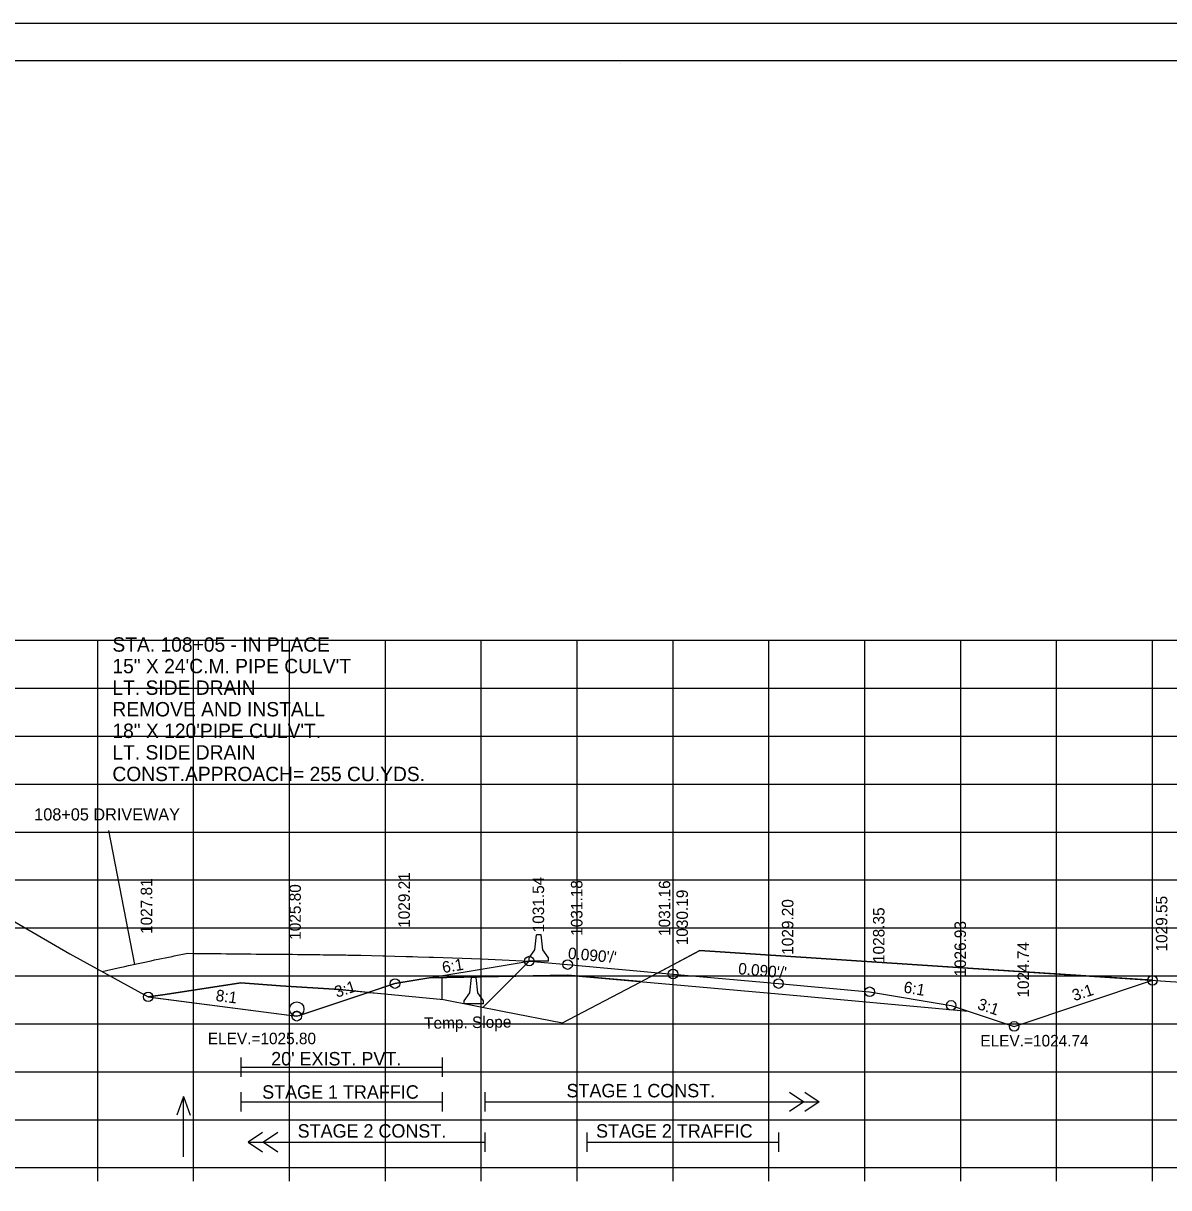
# Model space of a CAD drawing. Extents: x 1370565 to 1374448, y 301010 to 304637.
# Drawn here: x 1370667.3 to 1370786.7, y 302169.1 to 302290.5 of the extents above; entities that cross this region are included whole.
import ezdxf

# ---------------------------------------------------------------- set-up
doc = ezdxf.new("R2010")
doc.units = 0
for name, color, linetype in [('R_Alt Surface', 7, 'Continuous'), ('R_Axis', 7, 'Continuous'), ('R_Axis Annot', 7, 'Continuous'), ('R_Border', 7, 'Continuous'), ('R_Contours', 7, 'Continuous'), ('R_Drive', 7, 'Continuous'), ('R_Exist Surface', 7, 'Continuous'), ('R_Fin Surface', 7, 'Continuous'), ('R_Grid', 7, 'Continuous'), ('R_MOT', 7, 'Continuous'), ('R_No Plot', 7, 'Continuous'), ('R_Water', 7, 'Continuous'), ('R_Water Annot', 7, 'Continuous'), ('R_Xsect Elev', 7, 'Continuous'), ('R_Xsect Slope', 7, 'Continuous')]:
    doc.layers.add(name, color=color, linetype=linetype)

# ---------------------------------------------------------------- blocks, each defined once
blk = doc.blocks.new('MEDBAR_P')
at = {"layer": 'R_MOT'}
for p, q in [((-2.46, -0.98), (-1.63, 6.93)), ((-0.38, 6.93), (-1.63, 6.93)), ((0.87, 6.93), (-0.38, 6.93)), ((1.71, -0.98), (0.87, 6.93)), ((-5.37, -6.81), (-5.34, -5.15)), ((-5.34, -5.15), (-2.46, -0.98)), ((4.66, -5.15), (1.71, -0.98)), ((4.63, -6.81), (4.66, -5.15)), ((4.63, -6.81), (-5.37, -6.81))]:
    blk.add_line(p, q, dxfattribs=at)

msp = doc.modelspace()

# ---------------------------------------------------------------- linework, layer by layer
at = {"layer": 'R_Alt Surface'}
for points in [[(1370709.64, 302190.98), (1370724.03, 302191.26), (1370735.03, 302190.27), (1370746.03, 302189.28), (1370765.8, 302187.5)], [(1370689.97, 302182.64), (1370689.97, 302180.64)], [(1370710.96, 302182.64), (1370710.96, 302180.64)], [(1370689.97, 302181.64), (1370710.96, 302181.64)], [(1370689.97, 302179.03), (1370689.97, 302177.03)], [(1370710.96, 302179.03), (1370710.96, 302177.03)], [(1370715.41, 302179.03), (1370715.41, 302177.03)], [(1370747.17, 302179.03), (1370748.67, 302178.03), (1370747.17, 302177.03)], [(1370748.77, 302179.03), (1370750.27, 302178.03), (1370748.77, 302177.03)], [(1370689.97, 302178.03), (1370710.96, 302178.03)], [(1370715.41, 302178.03), (1370750.27, 302178.03)], [(1370692.22, 302174.82), (1370690.72, 302173.82), (1370692.22, 302172.82)], [(1370693.82, 302174.82), (1370692.32, 302173.82), (1370693.82, 302172.82)], [(1370715.41, 302174.82), (1370715.41, 302172.82)], [(1370726.03, 302174.82), (1370726.03, 302172.82)], [(1370746.03, 302174.82), (1370746.03, 302172.82)], [(1370690.72, 302173.82), (1370715.41, 302173.82)], [(1370726.03, 302173.82), (1370746.03, 302173.82)]]:
    msp.add_lwpolyline(points, dxfattribs=at)
at = {"layer": 'R_Axis'}
for p, q in [((1370585.03, 302171.17), (1370885.03, 302171.17)), ((1370675.03, 302169.77), (1370675.03, 302171.17)), ((1370685.03, 302169.77), (1370685.03, 302171.17)), ((1370695.03, 302169.77), (1370695.03, 302171.17)), ((1370705.03, 302169.77), (1370705.03, 302171.17)), ((1370715.03, 302169.77), (1370715.03, 302171.17)), ((1370725.03, 302169.77), (1370725.03, 302171.17)), ((1370735.03, 302169.77), (1370735.03, 302171.17)), ((1370745.03, 302169.77), (1370745.03, 302171.17)), ((1370755.03, 302169.77), (1370755.03, 302171.17)), ((1370765.03, 302169.77), (1370765.03, 302171.17)), ((1370775.03, 302169.77), (1370775.03, 302171.17)), ((1370785.03, 302169.77), (1370785.03, 302171.17))]:
    msp.add_line(p, q, dxfattribs=at)
at = {"layer": 'R_Border'}
for p, q in [((1370577.03, 302286.63), (1370893.21, 302286.63)), ((1370729.55, 302286.37), (1370729.55, 302286.37)), ((1370729.55, 302286.37), (1370729.55, 302286.37))]:
    msp.add_line(p, q, dxfattribs=at)
at = {"layer": 'R_Contours'}
for p, q in [((1370724.03, 302191.26), (1370709.64, 302190.98)), ((1370710.96, 302188.72), (1370710.96, 302191)), ((1370731.62, 302190.58), (1370724.03, 302191.26)), ((1370703.23, 302189.44), (1370700.24, 302189.74)), ((1370770.6, 302185.9), (1370785.03, 302190.71)), ((1370680.78, 302188.91), (1370695.29, 302187.03)), ((1370696.26, 302187.12), (1370703.23, 302189.44))]:
    msp.add_line(p, q, dxfattribs=at)
for points in [[(1370785.03, 302190.71), (1370762.6, 302192.19), (1370737.82, 302193.81), (1370733.46, 302191.5)], [(1370709.64, 302190.98), (1370706.03, 302190.37), (1370703.23, 302189.44)], [(1370733.46, 302191.5), (1370735.03, 302191.36), (1370746.03, 302190.37), (1370755.53, 302189.51), (1370764.03, 302188.09), (1370765.8, 302187.5), (1370770.6, 302185.9)], [(1370700.24, 302189.74), (1370694.08, 302190.14), (1370689.97, 302190.43), (1370682.06, 302189.24), (1370680.29, 302188.98)], [(1370703.23, 302189.44), (1370700.24, 302189.74), (1370694.08, 302190.14), (1370689.97, 302190.43), (1370682.06, 302189.24), (1370680.78, 302189.05)], [(1370703.23, 302189.44), (1370704.19, 302189.35), (1370711.09, 302188.69), (1370717.4, 302187.46), (1370723.5, 302186.26), (1370731.61, 302190.51)], [(1370731.61, 302190.51), (1370731.62, 302190.58)], [(1370680.29, 302188.98), (1370695.79, 302186.96), (1370703.23, 302189.44)]]:
    msp.add_lwpolyline(points, dxfattribs=at)
for centre, start, end in [((1370680.29, 302188.98), 352.587, 8.4162), ((1370695.79, 302186.96), 18.4349, 172.587)]:
    msp.add_arc(centre, 0.5, start, end, dxfattribs=at)
at = {"layer": 'R_Drive'}
msp.add_lwpolyline([(1370675.49, 302191.62), (1370677.17, 302192), (1370677.86, 302192.15), (1370678.25, 302192.24), (1370679.77, 302192.58), (1370680.6, 302192.75), (1370680.95, 302192.83), (1370682.78, 302193.2), (1370683.01, 302193.25), (1370684.41, 302193.53), (1370684.99, 302193.52), (1370685.05, 302193.52), (1370686.57, 302193.5), (1370686.79, 302193.5), (1370686.94, 302193.5), (1370687.78, 302193.49), (1370687.92, 302193.49), (1370688.44, 302193.48), (1370689.56, 302193.47), (1370690.03, 302193.47), (1370690.98, 302193.46), (1370691.56, 302193.45), (1370692.24, 302193.45), (1370693.04, 302193.44), (1370693.58, 302193.43), (1370694.17, 302193.43), (1370694.34, 302193.43), (1370694.47, 302193.43), (1370695.33, 302193.42), (1370695.86, 302193.41), (1370696.79, 302193.4), (1370697.22, 302193.4), (1370698.21, 302193.39), (1370698.54, 302193.38), (1370698.83, 302193.38), (1370699.8, 302193.36), (1370699.81, 302193.36), (1370699.83, 302193.36), (1370700.92, 302193.35), (1370701.1, 302193.34), (1370701.27, 302193.34), (1370702.35, 302193.32), (1370702.48, 302193.32), (1370703.59, 302193.29), (1370704.76, 302193.27), (1370704.81, 302193.27), (1370704.81, 302193.27), (1370705, 302193.26), (1370705.04, 302193.26), (1370706.01, 302193.24), (1370707.21, 302193.2), (1370707.21, 302193.2), (1370707.87, 302193.18), (1370708.41, 302193.17), (1370708.41, 302193.17), (1370709.6, 302193.13), (1370709.6, 302193.13), (1370710.02, 302193.12), (1370710.02, 302193.12), (1370710.05, 302193.12), (1370715.02, 302192.93), (1370717.94, 302192.8), (1370720.02, 302192.71), (1370720.03, 302192.71), (1370720.03, 302192.71)], dxfattribs=at)
at = {"layer": 'R_Exist Surface'}
msp.add_lwpolyline([(1370585.03, 302214.34), (1370597.71, 302213.4), (1370602.05, 302212.97), (1370605.19, 302211.94), (1370610.33, 302211.32), (1370650.56, 302205.97), (1370672.13, 302193.46), (1370680.29, 302188.98), (1370682.06, 302189.24), (1370689.97, 302190.43), (1370694.08, 302190.14), (1370700.24, 302189.74), (1370704.19, 302189.35), (1370711.09, 302188.69), (1370717.4, 302187.46), (1370723.5, 302186.26), (1370731.61, 302190.51), (1370737.82, 302193.81), (1370762.6, 302192.19), (1370788.51, 302190.48)], dxfattribs=at)
at = {"layer": 'R_Fin Surface'}
msp.add_line((1370720.03, 302192.71), (1370715.21, 302187.89), dxfattribs=at)
msp.add_lwpolyline([(1370680.29, 302188.98), (1370695.79, 302186.96), (1370706.03, 302190.37), (1370720.03, 302192.71), (1370724.03, 302192.35), (1370735.03, 302191.36), (1370746.03, 302190.37), (1370755.53, 302189.51), (1370764.03, 302188.09), (1370770.6, 302185.9), (1370785.03, 302190.71)], dxfattribs=at)
at = {"layer": 'R_Grid'}
for p, q in [((1370585.03, 302226.17), (1370885.03, 302226.17)), ((1370675.03, 302171.17), (1370675.03, 302226.17)), ((1370685.03, 302171.17), (1370685.03, 302226.17)), ((1370695.03, 302171.17), (1370695.03, 302226.17)), ((1370705.03, 302171.17), (1370705.03, 302226.17)), ((1370715.03, 302171.17), (1370715.03, 302226.17)), ((1370725.03, 302171.17), (1370725.03, 302226.17)), ((1370735.03, 302171.17), (1370735.03, 302226.17)), ((1370745.03, 302171.17), (1370745.03, 302226.17)), ((1370755.03, 302171.17), (1370755.03, 302226.17)), ((1370765.03, 302171.17), (1370765.03, 302226.17)), ((1370775.03, 302171.17), (1370775.03, 302226.17)), ((1370785.03, 302171.17), (1370785.03, 302226.17)), ((1370585.03, 302221.17), (1370885.03, 302221.17)), ((1370585.03, 302216.17), (1370885.03, 302216.17)), ((1370585.03, 302211.17), (1370885.03, 302211.17)), ((1370585.03, 302206.17), (1370885.03, 302206.17)), ((1370585.03, 302201.17), (1370885.03, 302201.17)), ((1370585.03, 302196.17), (1370885.03, 302196.17)), ((1370585.03, 302191.17), (1370885.03, 302191.17)), ((1370585.03, 302186.17), (1370885.03, 302186.17)), ((1370585.03, 302181.17), (1370885.03, 302181.17)), ((1370585.03, 302176.17), (1370885.03, 302176.17)), ((1370585.03, 302171.17), (1370885.03, 302171.17))]:
    msp.add_line(p, q, dxfattribs=at)
at = {"layer": 'R_No Plot'}
msp.add_line((1370564.63, 302290.52), (1370897.96, 302290.52), dxfattribs=at)
for points in [[(1370564.62, 302290.52), (1370897.96, 302290.52), (1370897.96, 302077.18), (1370564.62, 302077.18)], [(1370810.95, 302286.63), (1370830.57, 302286.63), (1370830.57, 302276.75), (1370846.68, 302276.75), (1370869.88, 302276.75), (1370869.88, 302244.08), (1370893.09, 302244.08), (1370893.21, 302081.17), (1370577.03, 302081.17), (1370577.03, 302286.63)]]:
    msp.add_lwpolyline(points, close=True, dxfattribs=at)
for centre in [(1370720.03, 302192.71), (1370724.03, 302192.35), (1370735.03, 302191.36), (1370785.03, 302190.71), (1370706.03, 302190.37), (1370746.03, 302190.37), (1370755.53, 302189.51), (1370680.29, 302188.98), (1370764.03, 302188.09), (1370695.79, 302186.96), (1370770.6, 302185.9)]:
    msp.add_circle(centre, 0.5, dxfattribs=at)
at = {"layer": 'R_Water'}
msp.add_circle((1370695.79, 302187.71), 0.75, dxfattribs=at)
at = {"layer": 'R_Water Annot'}
for p, q in [((1370676.17, 302206.34), (1370678.86, 302192.36)), ((1370683.98, 302178.58), (1370683.28, 302176.65)), ((1370683.98, 302172.29), (1370683.98, 302178.58)), ((1370683.98, 302178.58), (1370684.68, 302176.65))]:
    msp.add_line(p, q, dxfattribs=at)
at = {"layer": 'R_Xsect Elev'}
msp.add_line((1370735.03, 302192.33), (1370735.03, 302202.33), dxfattribs=at)

# ---------------------------------------------------------------- block references
at = {"layer": 'R_Fin Surface', "xscale": 0.2, "yscale": 0.20000000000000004}
for p in [(1370721.1, 302194.07), (1370714.32, 302189.6)]:
    msp.add_blockref('MEDBAR_P', p, dxfattribs=at)

# ---------------------------------------------------------------- texts
at = {"layer": 'R_Axis Annot'}
msp.add_text("20' EXIST. PVT.", height=1.4, dxfattribs=at).set_placement((1370693.12, 302181.83))
at = {"layer": 'R_Water'}
for s, p in [('STAGE 1 TRAFFIC', (1370692.18, 302178.36)), ('STAGE 1 CONST.', (1370723.92, 302178.5)), ('STAGE 2 CONST.', (1370695.88, 302174.3)), ('STAGE 2 TRAFFIC', (1370727, 302174.3))]:
    msp.add_text(s, height=1.4, dxfattribs=at).set_placement(p)
at = {"layer": 'R_Water Annot'}
for s, height, p in [('STA. 108+05 - IN PLACE', 1.5, (1370676.56, 302224.98)), ('15" X 24\'C.M. PIPE CULV\'T', 1.5, (1370676.56, 302222.73)), ('LT. SIDE DRAIN', 1.5, (1370676.56, 302220.48)), ('REMOVE AND INSTALL', 1.5, (1370676.56, 302218.23)), ('18" X 120\'PIPE CULV\'T.', 1.5, (1370676.56, 302215.98)), ('LT. SIDE DRAIN', 1.5, (1370676.56, 302213.73)), ('CONST.APPROACH= 255 CU.YDS.', 1.5, (1370676.56, 302211.48)), ('108+05 DRIVEWAY', 1.2661, (1370668.41, 302207.38))]:
    msp.add_text(s, height=height, dxfattribs=at).set_placement(p)
at = {"layer": 'R_Xsect Elev'}
for s, p in [('1029.21', (1370707.58, 302196.18)), ('1027.81', (1370680.71, 302195.54)), ('1025.80', (1370696.21, 302194.93)), ('1031.54', (1370721.58, 302195.71)), ('1031.18', (1370725.58, 302195.35)), ('1031.16', (1370734.73, 302195.33)), ('1030.19', (1370736.58, 302194.36)), ('1029.55', (1370786.58, 302193.71)), ('1029.20', (1370747.58, 302193.37)), ('1028.35', (1370757.08, 302192.51)), ('1026.93', (1370765.58, 302191.09)), ('1024.74', (1370772.15, 302188.9))]:
    msp.add_text(s, height=1.2, rotation=90, dxfattribs=at).set_placement(p)
for s, p in [('ELEV.=1025.80', (1370686.51, 302184.04)), ('ELEV.=1024.74', (1370767.08, 302183.81))]:
    msp.add_text(s, height=1.2, dxfattribs=at).set_placement(p)
at = {"layer": 'R_Xsect Slope'}
for s, rotation, p in [("0.090'/'", 354.8572, (1370724.03, 302192.95)), ('6:1', 9.4623, (1370711.05, 302191.45)), ("0.090'/'", 354.8572, (1370741.78, 302191.35)), ('8:1', 352.587, (1370687.28, 302188.57)), ('3:1', 18.4349, (1370699.96, 302188.88)), ('6:1', 350.5377, (1370759.01, 302189.44)), ('3:1', 18.4332, (1370776.87, 302188.52)), ('3:1', 341.5651, (1370766.68, 302187.74)), ('Temp. Slope', 0.936, (1370709.08, 302185.64))]:
    msp.add_text(s, height=1.2, rotation=rotation, dxfattribs=at).set_placement(p)

doc.saveas('drawing.dxf')
